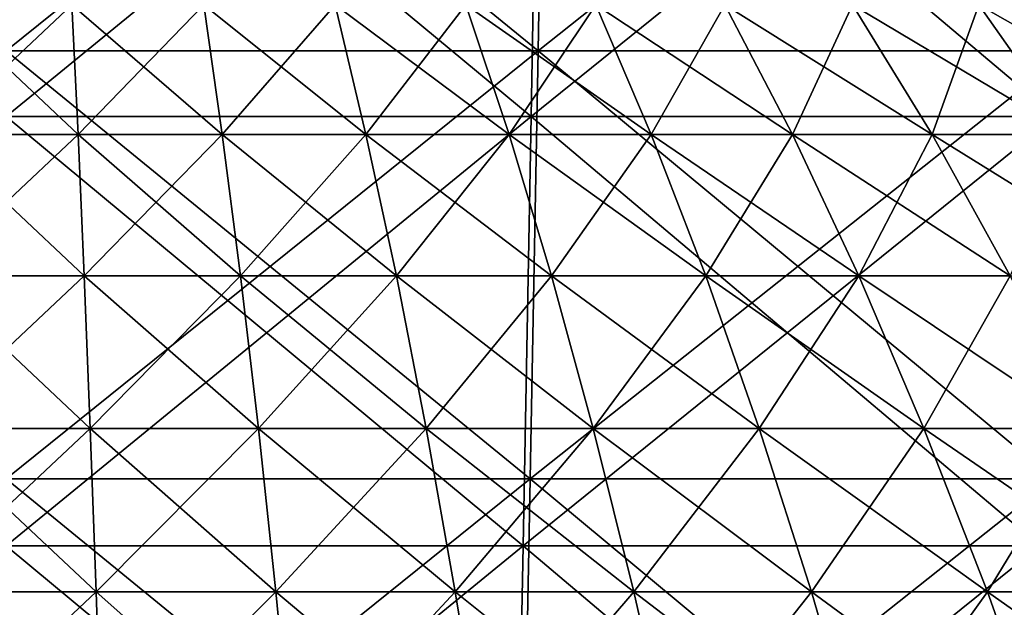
# Model space of a CAD drawing. Header units: millimetres. Extents: x -250 to 250, y 3898 to 4150.
# Tile 467 of 558: x 0 to 13, y 4018 to 4025. Entities that reach past the tile are written whole.
import ezdxf

# ---------------------------------------------------------------- set-up
doc = ezdxf.new("R2010")
doc.units = ezdxf.units.MM
doc.header["$LTSCALE"] = 5.599365
for name, color, linetype in [('10', 7, 'CONTINUOUS'), ('12', 7, 'CONTINUOUS'), ('2', 7, 'CONTINUOUS'), ('3', 7, 'CONTINUOUS'), ('4', 7, 'CONTINUOUS'), ('5', 7, 'CONTINUOUS')]:
    doc.layers.add(name, color=color, linetype=linetype)

msp = doc.modelspace()

# ---------------------------------------------------------------- linework, layer by layer
at = {"layer": '10', "color": 7, "linetype": 'Continuous', "true_color": 0xe0f2ff}
for points in [[(-0.904, 4023.922, 43.149), (0.904, 4023.922, 43.149), (-0.826, 4025.546, 39.441), (-0.904, 4023.922, 43.149)], [(-0.826, 4025.546, 39.441), (0.904, 4023.922, 43.149), (0.826, 4025.546, 39.441), (-0.826, 4025.546, 39.441)], [(0.904, 4023.922, 43.149), (2.71, 4023.922, 43.074), (0.826, 4025.546, 39.441), (0.904, 4023.922, 43.149)], [(0.826, 4025.546, 39.441), (2.71, 4023.922, 43.074), (2.477, 4025.546, 39.372), (0.826, 4025.546, 39.441)], [(2.71, 4023.922, 43.074), (4.511, 4023.922, 42.922), (2.477, 4025.546, 39.372), (2.71, 4023.922, 43.074)], [(2.477, 4025.546, 39.372), (4.511, 4023.922, 42.922), (4.124, 4025.546, 39.234), (2.477, 4025.546, 39.372)], [(4.511, 4023.922, 42.922), (6.305, 4023.922, 42.696), (4.124, 4025.546, 39.234), (4.511, 4023.922, 42.922)], [(4.124, 4025.546, 39.234), (6.305, 4023.922, 42.696), (5.763, 4025.546, 39.027), (4.124, 4025.546, 39.234)], [(6.305, 4023.922, 42.696), (8.087, 4023.922, 42.394), (5.763, 4025.546, 39.027), (6.305, 4023.922, 42.696)], [(5.763, 4025.546, 39.027), (8.087, 4023.922, 42.394), (7.392, 4025.546, 38.751), (5.763, 4025.546, 39.027)], [(8.087, 4023.922, 42.394), (9.855, 4023.922, 42.018), (7.392, 4025.546, 38.751), (8.087, 4023.922, 42.394)], [(7.392, 4025.546, 38.751), (9.855, 4023.922, 42.018), (9.008, 4025.546, 38.408), (7.392, 4025.546, 38.751)], [(9.855, 4023.922, 42.018), (11.606, 4023.922, 41.569), (9.008, 4025.546, 38.408), (9.855, 4023.922, 42.018)], [(9.008, 4025.546, 38.408), (11.606, 4023.922, 41.569), (10.609, 4025.546, 37.997), (9.008, 4025.546, 38.408)], [(11.606, 4023.922, 41.569), (13.337, 4023.922, 41.046), (10.609, 4025.546, 37.997), (11.606, 4023.922, 41.569)], [(10.609, 4025.546, 37.997), (13.337, 4023.922, 41.046), (12.191, 4025.546, 37.519), (10.609, 4025.546, 37.997)], [(13.337, 4023.922, 41.046), (15.044, 4023.922, 40.452), (12.191, 4025.546, 37.519), (13.337, 4023.922, 41.046)], [(12.191, 4025.546, 37.519), (15.044, 4023.922, 40.452), (13.751, 4025.546, 36.976), (12.191, 4025.546, 37.519)], [(-0.98, 4022.153, 46.79), (0.98, 4022.153, 46.79), (-0.904, 4023.922, 43.149), (-0.98, 4022.153, 46.79)], [(-0.904, 4023.922, 43.149), (0.98, 4022.153, 46.79), (0.904, 4023.922, 43.149), (-0.904, 4023.922, 43.149)], [(0.98, 4022.153, 46.79), (2.939, 4022.153, 46.708), (0.904, 4023.922, 43.149), (0.98, 4022.153, 46.79)], [(0.904, 4023.922, 43.149), (2.939, 4022.153, 46.708), (2.71, 4023.922, 43.074), (0.904, 4023.922, 43.149)], [(2.939, 4022.153, 46.708), (4.892, 4022.153, 46.544), (2.71, 4023.922, 43.074), (2.939, 4022.153, 46.708)], [(2.71, 4023.922, 43.074), (4.892, 4022.153, 46.544), (4.511, 4023.922, 42.922), (2.71, 4023.922, 43.074)], [(4.892, 4022.153, 46.544), (6.837, 4022.153, 46.299), (4.511, 4023.922, 42.922), (4.892, 4022.153, 46.544)], [(4.511, 4023.922, 42.922), (6.837, 4022.153, 46.299), (6.305, 4023.922, 42.696), (4.511, 4023.922, 42.922)], [(6.837, 4022.153, 46.299), (8.77, 4022.153, 45.972), (6.305, 4023.922, 42.696), (6.837, 4022.153, 46.299)], [(6.305, 4023.922, 42.696), (8.77, 4022.153, 45.972), (8.087, 4023.922, 42.394), (6.305, 4023.922, 42.696)], [(8.77, 4022.153, 45.972), (10.687, 4022.153, 45.564), (8.087, 4023.922, 42.394), (8.77, 4022.153, 45.972)], [(8.087, 4023.922, 42.394), (10.687, 4022.153, 45.564), (9.855, 4023.922, 42.018), (8.087, 4023.922, 42.394)], [(10.687, 4022.153, 45.564), (12.586, 4022.153, 45.077), (9.855, 4023.922, 42.018), (10.687, 4022.153, 45.564)], [(9.855, 4023.922, 42.018), (12.586, 4022.153, 45.077), (11.606, 4023.922, 41.569), (9.855, 4023.922, 42.018)], [(12.586, 4022.153, 45.077), (14.462, 4022.153, 44.51), (11.606, 4023.922, 41.569), (12.586, 4022.153, 45.077)], [(11.606, 4023.922, 41.569), (14.462, 4022.153, 44.51), (13.337, 4023.922, 41.046), (11.606, 4023.922, 41.569)], [(-1.055, 4020.243, 50.359), (1.055, 4020.243, 50.359), (-0.98, 4022.153, 46.79), (-1.055, 4020.243, 50.359)], [(-0.98, 4022.153, 46.79), (1.055, 4020.243, 50.359), (0.98, 4022.153, 46.79), (-0.98, 4022.153, 46.79)], [(1.055, 4020.243, 50.359), (3.163, 4020.243, 50.271), (0.98, 4022.153, 46.79), (1.055, 4020.243, 50.359)], [(0.98, 4022.153, 46.79), (3.163, 4020.243, 50.271), (2.939, 4022.153, 46.708), (0.98, 4022.153, 46.79)], [(3.163, 4020.243, 50.271), (5.265, 4020.243, 50.094), (2.939, 4022.153, 46.708), (3.163, 4020.243, 50.271)], [(2.939, 4022.153, 46.708), (5.265, 4020.243, 50.094), (4.892, 4022.153, 46.544), (2.939, 4022.153, 46.708)], [(5.265, 4020.243, 50.094), (7.358, 4020.243, 49.83), (4.892, 4022.153, 46.544), (5.265, 4020.243, 50.094)], [(4.892, 4022.153, 46.544), (7.358, 4020.243, 49.83), (6.837, 4022.153, 46.299), (4.892, 4022.153, 46.544)], [(7.358, 4020.243, 49.83), (9.438, 4020.243, 49.478), (6.837, 4022.153, 46.299), (7.358, 4020.243, 49.83)], [(6.837, 4022.153, 46.299), (9.438, 4020.243, 49.478), (8.77, 4022.153, 45.972), (6.837, 4022.153, 46.299)], [(9.438, 4020.243, 49.478), (11.502, 4020.243, 49.039), (8.77, 4022.153, 45.972), (9.438, 4020.243, 49.478)], [(8.77, 4022.153, 45.972), (11.502, 4020.243, 49.039), (10.687, 4022.153, 45.564), (8.77, 4022.153, 45.972)], [(11.502, 4020.243, 49.039), (13.546, 4020.243, 48.515), (10.687, 4022.153, 45.564), (11.502, 4020.243, 49.039)], [(10.687, 4022.153, 45.564), (13.546, 4020.243, 48.515), (12.586, 4022.153, 45.077), (10.687, 4022.153, 45.564)], [(-1.128, 4018.194, 53.85), (1.128, 4018.194, 53.85), (-1.055, 4020.243, 50.359), (-1.128, 4018.194, 53.85)], [(-1.055, 4020.243, 50.359), (1.128, 4018.194, 53.85), (1.055, 4020.243, 50.359), (-1.055, 4020.243, 50.359)], [(1.128, 4018.194, 53.85), (3.382, 4018.194, 53.756), (1.055, 4020.243, 50.359), (1.128, 4018.194, 53.85)], [(1.055, 4020.243, 50.359), (3.382, 4018.194, 53.756), (3.163, 4020.243, 50.271), (1.055, 4020.243, 50.359)], [(3.382, 4018.194, 53.756), (5.63, 4018.194, 53.567), (3.163, 4020.243, 50.271), (3.382, 4018.194, 53.756)], [(3.163, 4020.243, 50.271), (5.63, 4018.194, 53.567), (5.265, 4020.243, 50.094), (3.163, 4020.243, 50.271)], [(5.63, 4018.194, 53.567), (7.868, 4018.194, 53.284), (5.265, 4020.243, 50.094), (5.63, 4018.194, 53.567)], [(5.265, 4020.243, 50.094), (7.868, 4018.194, 53.284), (7.358, 4020.243, 49.83), (5.265, 4020.243, 50.094)], [(7.868, 4018.194, 53.284), (10.093, 4018.194, 52.908), (7.358, 4020.243, 49.83), (7.868, 4018.194, 53.284)], [(7.358, 4020.243, 49.83), (10.093, 4018.194, 52.908), (9.438, 4020.243, 49.478), (7.358, 4020.243, 49.83)], [(10.093, 4018.194, 52.908), (12.299, 4018.194, 52.439), (9.438, 4020.243, 49.478), (10.093, 4018.194, 52.908)], [(9.438, 4020.243, 49.478), (12.299, 4018.194, 52.439), (11.502, 4020.243, 49.039), (9.438, 4020.243, 49.478)], [(12.299, 4018.194, 52.439), (14.485, 4018.194, 51.878), (11.502, 4020.243, 49.039), (12.299, 4018.194, 52.439)], [(11.502, 4020.243, 49.039), (14.485, 4018.194, 51.878), (13.546, 4020.243, 48.515), (11.502, 4020.243, 49.039)], [(-1.199, 4016.01, 57.258), (1.199, 4016.01, 57.258), (-1.128, 4018.194, 53.85), (-1.199, 4016.01, 57.258)], [(-1.128, 4018.194, 53.85), (1.199, 4016.01, 57.258), (1.128, 4018.194, 53.85), (-1.128, 4018.194, 53.85)], [(1.199, 4016.01, 57.258), (3.596, 4016.01, 57.158), (1.128, 4018.194, 53.85), (1.199, 4016.01, 57.258)], [(1.128, 4018.194, 53.85), (3.596, 4016.01, 57.158), (3.382, 4018.194, 53.756), (1.128, 4018.194, 53.85)], [(3.596, 4016.01, 57.158), (5.986, 4016.01, 56.957), (3.382, 4018.194, 53.756), (3.596, 4016.01, 57.158)], [(3.382, 4018.194, 53.756), (5.986, 4016.01, 56.957), (5.63, 4018.194, 53.567), (3.382, 4018.194, 53.756)], [(5.986, 4016.01, 56.957), (8.366, 4016.01, 56.656), (5.63, 4018.194, 53.567), (5.986, 4016.01, 56.957)], [(5.63, 4018.194, 53.567), (8.366, 4016.01, 56.656), (7.868, 4018.194, 53.284), (5.63, 4018.194, 53.567)], [(8.366, 4016.01, 56.656), (10.731, 4016.01, 56.256), (7.868, 4018.194, 53.284), (8.366, 4016.01, 56.656)], [(7.868, 4018.194, 53.284), (10.731, 4016.01, 56.256), (10.093, 4018.194, 52.908), (7.868, 4018.194, 53.284)], [(10.731, 4016.01, 56.256), (13.078, 4016.01, 55.758), (10.093, 4018.194, 52.908), (10.731, 4016.01, 56.256)], [(10.093, 4018.194, 52.908), (13.078, 4016.01, 55.758), (12.299, 4018.194, 52.439), (10.093, 4018.194, 52.908)], [(13.078, 4016.01, 55.758), (15.401, 4016.01, 55.161), (12.299, 4018.194, 52.439), (13.078, 4016.01, 55.758)], [(12.299, 4018.194, 52.439), (15.401, 4016.01, 55.161), (14.485, 4018.194, 51.878), (12.299, 4018.194, 52.439)]]:
    msp.add_3dface(points, dxfattribs=at)
at = {"layer": '12', "color": 7, "linetype": 'Continuous', "true_color": 0xe0f2ff}
for points in [[(0.904, 4023.922, -43.149), (-0.904, 4023.922, -43.149), (0.826, 4025.546, -39.441), (0.904, 4023.922, -43.149)], [(0.826, 4025.546, -39.441), (-0.904, 4023.922, -43.149), (-0.826, 4025.546, -39.441), (0.826, 4025.546, -39.441)], [(2.477, 4025.546, -39.372), (0.904, 4023.922, -43.149), (0.826, 4025.546, -39.441), (2.477, 4025.546, -39.372)], [(2.71, 4023.922, -43.074), (0.904, 4023.922, -43.149), (2.477, 4025.546, -39.372), (2.71, 4023.922, -43.074)], [(4.124, 4025.546, -39.234), (2.71, 4023.922, -43.074), (2.477, 4025.546, -39.372), (4.124, 4025.546, -39.234)], [(4.511, 4023.922, -42.922), (2.71, 4023.922, -43.074), (4.124, 4025.546, -39.234), (4.511, 4023.922, -42.922)], [(5.763, 4025.546, -39.027), (4.511, 4023.922, -42.922), (4.124, 4025.546, -39.234), (5.763, 4025.546, -39.027)], [(6.305, 4023.922, -42.696), (4.511, 4023.922, -42.922), (5.763, 4025.546, -39.027), (6.305, 4023.922, -42.696)], [(7.392, 4025.546, -38.751), (6.305, 4023.922, -42.696), (5.763, 4025.546, -39.027), (7.392, 4025.546, -38.751)], [(8.087, 4023.922, -42.394), (6.305, 4023.922, -42.696), (7.392, 4025.546, -38.751), (8.087, 4023.922, -42.394)], [(9.008, 4025.546, -38.408), (8.087, 4023.922, -42.394), (7.392, 4025.546, -38.751), (9.008, 4025.546, -38.408)], [(9.855, 4023.922, -42.018), (8.087, 4023.922, -42.394), (9.008, 4025.546, -38.408), (9.855, 4023.922, -42.018)], [(10.609, 4025.546, -37.997), (9.855, 4023.922, -42.018), (9.008, 4025.546, -38.408), (10.609, 4025.546, -37.997)], [(11.606, 4023.922, -41.569), (9.855, 4023.922, -42.018), (10.609, 4025.546, -37.997), (11.606, 4023.922, -41.569)], [(12.191, 4025.546, -37.519), (11.606, 4023.922, -41.569), (10.609, 4025.546, -37.997), (12.191, 4025.546, -37.519)], [(13.337, 4023.922, -41.046), (11.606, 4023.922, -41.569), (12.191, 4025.546, -37.519), (13.337, 4023.922, -41.046)], [(13.751, 4025.546, -36.976), (13.337, 4023.922, -41.046), (12.191, 4025.546, -37.519), (13.751, 4025.546, -36.976)], [(0.98, 4022.153, -46.79), (-0.98, 4022.153, -46.79), (0.904, 4023.922, -43.149), (0.98, 4022.153, -46.79)], [(0.904, 4023.922, -43.149), (-0.98, 4022.153, -46.79), (-0.904, 4023.922, -43.149), (0.904, 4023.922, -43.149)], [(2.71, 4023.922, -43.074), (0.98, 4022.153, -46.79), (0.904, 4023.922, -43.149), (2.71, 4023.922, -43.074)], [(2.939, 4022.153, -46.708), (0.98, 4022.153, -46.79), (2.71, 4023.922, -43.074), (2.939, 4022.153, -46.708)], [(4.511, 4023.922, -42.922), (2.939, 4022.153, -46.708), (2.71, 4023.922, -43.074), (4.511, 4023.922, -42.922)], [(4.892, 4022.153, -46.544), (2.939, 4022.153, -46.708), (4.511, 4023.922, -42.922), (4.892, 4022.153, -46.544)], [(6.305, 4023.922, -42.696), (4.892, 4022.153, -46.544), (4.511, 4023.922, -42.922), (6.305, 4023.922, -42.696)], [(6.837, 4022.153, -46.299), (4.892, 4022.153, -46.544), (6.305, 4023.922, -42.696), (6.837, 4022.153, -46.299)], [(8.087, 4023.922, -42.394), (6.837, 4022.153, -46.299), (6.305, 4023.922, -42.696), (8.087, 4023.922, -42.394)], [(8.77, 4022.153, -45.972), (6.837, 4022.153, -46.299), (8.087, 4023.922, -42.394), (8.77, 4022.153, -45.972)], [(9.855, 4023.922, -42.018), (8.77, 4022.153, -45.972), (8.087, 4023.922, -42.394), (9.855, 4023.922, -42.018)], [(10.687, 4022.153, -45.564), (8.77, 4022.153, -45.972), (9.855, 4023.922, -42.018), (10.687, 4022.153, -45.564)], [(11.606, 4023.922, -41.569), (10.687, 4022.153, -45.564), (9.855, 4023.922, -42.018), (11.606, 4023.922, -41.569)], [(12.586, 4022.153, -45.077), (10.687, 4022.153, -45.564), (11.606, 4023.922, -41.569), (12.586, 4022.153, -45.077)], [(13.337, 4023.922, -41.046), (12.586, 4022.153, -45.077), (11.606, 4023.922, -41.569), (13.337, 4023.922, -41.046)], [(1.055, 4020.243, -50.359), (-1.055, 4020.243, -50.359), (0.98, 4022.153, -46.79), (1.055, 4020.243, -50.359)], [(0.98, 4022.153, -46.79), (-1.055, 4020.243, -50.359), (-0.98, 4022.153, -46.79), (0.98, 4022.153, -46.79)], [(2.939, 4022.153, -46.708), (1.055, 4020.243, -50.359), (0.98, 4022.153, -46.79), (2.939, 4022.153, -46.708)], [(3.163, 4020.243, -50.271), (1.055, 4020.243, -50.359), (2.939, 4022.153, -46.708), (3.163, 4020.243, -50.271)], [(4.892, 4022.153, -46.544), (3.163, 4020.243, -50.271), (2.939, 4022.153, -46.708), (4.892, 4022.153, -46.544)], [(5.265, 4020.243, -50.094), (3.163, 4020.243, -50.271), (4.892, 4022.153, -46.544), (5.265, 4020.243, -50.094)], [(6.837, 4022.153, -46.299), (5.265, 4020.243, -50.094), (4.892, 4022.153, -46.544), (6.837, 4022.153, -46.299)], [(7.358, 4020.243, -49.83), (5.265, 4020.243, -50.094), (6.837, 4022.153, -46.299), (7.358, 4020.243, -49.83)], [(8.77, 4022.153, -45.972), (7.358, 4020.243, -49.83), (6.837, 4022.153, -46.299), (8.77, 4022.153, -45.972)], [(9.438, 4020.243, -49.478), (7.358, 4020.243, -49.83), (8.77, 4022.153, -45.972), (9.438, 4020.243, -49.478)], [(10.687, 4022.153, -45.564), (9.438, 4020.243, -49.478), (8.77, 4022.153, -45.972), (10.687, 4022.153, -45.564)], [(11.502, 4020.243, -49.039), (9.438, 4020.243, -49.478), (10.687, 4022.153, -45.564), (11.502, 4020.243, -49.039)], [(12.586, 4022.153, -45.077), (11.502, 4020.243, -49.039), (10.687, 4022.153, -45.564), (12.586, 4022.153, -45.077)], [(13.546, 4020.243, -48.515), (11.502, 4020.243, -49.039), (12.586, 4022.153, -45.077), (13.546, 4020.243, -48.515)], [(1.128, 4018.194, -53.85), (-1.128, 4018.194, -53.85), (1.055, 4020.243, -50.359), (1.128, 4018.194, -53.85)], [(1.055, 4020.243, -50.359), (-1.128, 4018.194, -53.85), (-1.055, 4020.243, -50.359), (1.055, 4020.243, -50.359)], [(3.163, 4020.243, -50.271), (1.128, 4018.194, -53.85), (1.055, 4020.243, -50.359), (3.163, 4020.243, -50.271)], [(3.382, 4018.194, -53.756), (1.128, 4018.194, -53.85), (3.163, 4020.243, -50.271), (3.382, 4018.194, -53.756)], [(5.265, 4020.243, -50.094), (3.382, 4018.194, -53.756), (3.163, 4020.243, -50.271), (5.265, 4020.243, -50.094)], [(5.63, 4018.194, -53.567), (3.382, 4018.194, -53.756), (5.265, 4020.243, -50.094), (5.63, 4018.194, -53.567)], [(7.358, 4020.243, -49.83), (5.63, 4018.194, -53.567), (5.265, 4020.243, -50.094), (7.358, 4020.243, -49.83)], [(7.868, 4018.194, -53.284), (5.63, 4018.194, -53.567), (7.358, 4020.243, -49.83), (7.868, 4018.194, -53.284)], [(9.438, 4020.243, -49.478), (7.868, 4018.194, -53.284), (7.358, 4020.243, -49.83), (9.438, 4020.243, -49.478)], [(10.093, 4018.194, -52.908), (7.868, 4018.194, -53.284), (9.438, 4020.243, -49.478), (10.093, 4018.194, -52.908)], [(11.502, 4020.243, -49.039), (10.093, 4018.194, -52.908), (9.438, 4020.243, -49.478), (11.502, 4020.243, -49.039)], [(12.299, 4018.194, -52.439), (10.093, 4018.194, -52.908), (11.502, 4020.243, -49.039), (12.299, 4018.194, -52.439)], [(13.546, 4020.243, -48.515), (12.299, 4018.194, -52.439), (11.502, 4020.243, -49.039), (13.546, 4020.243, -48.515)], [(14.485, 4018.194, -51.878), (12.299, 4018.194, -52.439), (13.546, 4020.243, -48.515), (14.485, 4018.194, -51.878)], [(1.199, 4016.01, -57.258), (-1.199, 4016.01, -57.258), (1.128, 4018.194, -53.85), (1.199, 4016.01, -57.258)], [(1.128, 4018.194, -53.85), (-1.199, 4016.01, -57.258), (-1.128, 4018.194, -53.85), (1.128, 4018.194, -53.85)], [(3.382, 4018.194, -53.756), (1.199, 4016.01, -57.258), (1.128, 4018.194, -53.85), (3.382, 4018.194, -53.756)], [(3.596, 4016.01, -57.158), (1.199, 4016.01, -57.258), (3.382, 4018.194, -53.756), (3.596, 4016.01, -57.158)], [(5.63, 4018.194, -53.567), (3.596, 4016.01, -57.158), (3.382, 4018.194, -53.756), (5.63, 4018.194, -53.567)], [(5.986, 4016.01, -56.957), (3.596, 4016.01, -57.158), (5.63, 4018.194, -53.567), (5.986, 4016.01, -56.957)], [(7.868, 4018.194, -53.284), (5.986, 4016.01, -56.957), (5.63, 4018.194, -53.567), (7.868, 4018.194, -53.284)], [(8.366, 4016.01, -56.656), (5.986, 4016.01, -56.957), (7.868, 4018.194, -53.284), (8.366, 4016.01, -56.656)], [(10.093, 4018.194, -52.908), (8.366, 4016.01, -56.656), (7.868, 4018.194, -53.284), (10.093, 4018.194, -52.908)], [(10.731, 4016.01, -56.256), (8.366, 4016.01, -56.656), (10.093, 4018.194, -52.908), (10.731, 4016.01, -56.256)], [(12.299, 4018.194, -52.439), (10.731, 4016.01, -56.256), (10.093, 4018.194, -52.908), (12.299, 4018.194, -52.439)], [(13.078, 4016.01, -55.758), (10.731, 4016.01, -56.256), (12.299, 4018.194, -52.439), (13.078, 4016.01, -55.758)], [(14.485, 4018.194, -51.878), (13.078, 4016.01, -55.758), (12.299, 4018.194, -52.439), (14.485, 4018.194, -51.878)]]:
    msp.add_3dface(points, dxfattribs=at)
at = {"layer": '2', "color": 251, "linetype": 'Continuous', "true_color": 0x504f50}
for points in [[(6.667, 4024.971, -216.387), (0, 4024.971, -216.489), (6.761, 4030.408, -219.436), (6.667, 4024.971, -216.387)], [(6.761, 4030.408, -219.436), (0, 4024.971, -216.489), (0, 4030.408, -219.54), (6.761, 4030.408, -219.436)], [(13.327, 4024.971, -216.079), (6.667, 4024.971, -216.387), (13.515, 4030.408, -219.124), (13.327, 4024.971, -216.079)], [(13.515, 4030.408, -219.124), (6.667, 4024.971, -216.387), (6.761, 4030.408, -219.436), (13.515, 4030.408, -219.124)], [(6.569, 4019.611, -213.203), (0, 4019.611, -213.304), (6.667, 4024.971, -216.387), (6.569, 4019.611, -213.203)], [(6.667, 4024.971, -216.387), (0, 4019.611, -213.304), (0, 4024.971, -216.489), (6.667, 4024.971, -216.387)], [(13.131, 4019.611, -212.899), (6.569, 4019.611, -213.203), (13.327, 4024.971, -216.079), (13.131, 4019.611, -212.899)], [(13.327, 4024.971, -216.079), (6.569, 4019.611, -213.203), (6.667, 4024.971, -216.387), (13.327, 4024.971, -216.079)], [(6.467, 4014.332, -209.886), (0, 4014.332, -209.986), (6.569, 4019.611, -213.203), (6.467, 4014.332, -209.886)], [(6.569, 4019.611, -213.203), (0, 4014.332, -209.986), (0, 4019.611, -213.304), (6.569, 4019.611, -213.203)], [(12.927, 4014.332, -209.588), (6.467, 4014.332, -209.886), (13.131, 4019.611, -212.899), (12.927, 4014.332, -209.588)], [(13.131, 4019.611, -212.899), (6.467, 4014.332, -209.886), (6.569, 4019.611, -213.203), (13.131, 4019.611, -212.899)]]:
    msp.add_3dface(points, dxfattribs=at)
at = {"layer": '3', "color": 251, "linetype": 'Continuous', "true_color": 0x504f50}
for points in [[(0, 4024.971, 216.489), (6.667, 4024.971, 216.387), (0, 4030.408, 219.54), (0, 4024.971, 216.489)], [(0, 4030.408, 219.54), (6.667, 4024.971, 216.387), (6.761, 4030.408, 219.436), (0, 4030.408, 219.54)], [(6.667, 4024.971, 216.387), (13.327, 4024.971, 216.079), (6.761, 4030.408, 219.436), (6.667, 4024.971, 216.387)], [(6.761, 4030.408, 219.436), (13.327, 4024.971, 216.079), (13.515, 4030.408, 219.124), (6.761, 4030.408, 219.436)], [(0, 4019.611, 213.304), (6.569, 4019.611, 213.203), (0, 4024.971, 216.489), (0, 4019.611, 213.304)], [(0, 4024.971, 216.489), (6.569, 4019.611, 213.203), (6.667, 4024.971, 216.387), (0, 4024.971, 216.489)], [(6.569, 4019.611, 213.203), (13.131, 4019.611, 212.899), (6.667, 4024.971, 216.387), (6.569, 4019.611, 213.203)], [(6.667, 4024.971, 216.387), (13.131, 4019.611, 212.899), (13.327, 4024.971, 216.079), (6.667, 4024.971, 216.387)], [(0, 4014.332, 209.986), (6.467, 4014.332, 209.886), (0, 4019.611, 213.304), (0, 4014.332, 209.986)], [(0, 4019.611, 213.304), (6.467, 4014.332, 209.886), (6.569, 4019.611, 213.203), (0, 4019.611, 213.304)], [(6.467, 4014.332, 209.886), (12.927, 4014.332, 209.588), (6.569, 4019.611, 213.203), (6.467, 4014.332, 209.886)], [(6.569, 4019.611, 213.203), (12.927, 4014.332, 209.588), (13.131, 4019.611, 212.899), (6.569, 4019.611, 213.203)]]:
    msp.add_3dface(points, dxfattribs=at)
at = {"layer": '4', "color": 155, "linetype": 'Continuous', "true_color": 0x4a708c}
for points in [[(6.581, 4024.147, 213.592), (0, 4024.147, 213.694), (6.677, 4029.603, 216.712), (6.581, 4024.147, 213.592)], [(6.677, 4029.603, 216.712), (0, 4024.147, 213.694), (0, 4029.603, 216.815), (6.677, 4029.603, 216.712)], [(13.155, 4024.147, 213.288), (6.581, 4024.147, 213.592), (13.347, 4029.603, 216.403), (13.155, 4024.147, 213.288)], [(13.347, 4029.603, 216.403), (6.581, 4024.147, 213.592), (6.677, 4029.603, 216.712), (13.347, 4029.603, 216.403)], [(6.48, 4018.772, 210.336), (0, 4018.772, 210.436), (6.581, 4024.147, 213.592), (6.48, 4018.772, 210.336)], [(6.581, 4024.147, 213.592), (0, 4018.772, 210.436), (0, 4024.147, 213.694), (6.581, 4024.147, 213.592)], [(12.955, 4018.772, 210.036), (6.48, 4018.772, 210.336), (13.155, 4024.147, 213.288), (12.955, 4018.772, 210.036)], [(13.155, 4024.147, 213.288), (6.48, 4018.772, 210.336), (6.581, 4024.147, 213.592), (13.155, 4024.147, 213.288)], [(6.376, 4013.481, 206.944), (0, 4013.481, 207.042), (6.48, 4018.772, 210.336), (6.376, 4013.481, 206.944)], [(6.48, 4018.772, 210.336), (0, 4013.481, 207.042), (0, 4018.772, 210.436), (6.48, 4018.772, 210.336)], [(12.746, 4013.481, 206.649), (6.376, 4013.481, 206.944), (12.955, 4018.772, 210.036), (12.746, 4013.481, 206.649)], [(12.955, 4018.772, 210.036), (6.376, 4013.481, 206.944), (6.48, 4018.772, 210.336), (12.955, 4018.772, 210.036)]]:
    msp.add_3dface(points, dxfattribs=at)
at = {"layer": '5', "color": 155, "linetype": 'Continuous', "true_color": 0x4a708c}
for points in [[(0, 4024.147, -213.694), (6.581, 4024.147, -213.592), (0, 4029.603, -216.815), (0, 4024.147, -213.694)], [(0, 4029.603, -216.815), (6.581, 4024.147, -213.592), (6.677, 4029.603, -216.712), (0, 4029.603, -216.815)], [(6.581, 4024.147, -213.592), (13.155, 4024.147, -213.288), (6.677, 4029.603, -216.712), (6.581, 4024.147, -213.592)], [(6.677, 4029.603, -216.712), (13.155, 4024.147, -213.288), (13.347, 4029.603, -216.403), (6.677, 4029.603, -216.712)], [(0, 4018.772, -210.436), (6.48, 4018.772, -210.336), (0, 4024.147, -213.694), (0, 4018.772, -210.436)], [(0, 4024.147, -213.694), (6.48, 4018.772, -210.336), (6.581, 4024.147, -213.592), (0, 4024.147, -213.694)], [(6.48, 4018.772, -210.336), (12.955, 4018.772, -210.036), (6.581, 4024.147, -213.592), (6.48, 4018.772, -210.336)], [(6.581, 4024.147, -213.592), (12.955, 4018.772, -210.036), (13.155, 4024.147, -213.288), (6.581, 4024.147, -213.592)], [(0, 4013.481, -207.042), (6.376, 4013.481, -206.944), (0, 4018.772, -210.436), (0, 4013.481, -207.042)], [(0, 4018.772, -210.436), (6.376, 4013.481, -206.944), (6.48, 4018.772, -210.336), (0, 4018.772, -210.436)], [(6.376, 4013.481, -206.944), (12.746, 4013.481, -206.649), (6.48, 4018.772, -210.336), (6.376, 4013.481, -206.944)], [(6.48, 4018.772, -210.336), (12.746, 4013.481, -206.649), (12.955, 4018.772, -210.036), (6.48, 4018.772, -210.336)]]:
    msp.add_3dface(points, dxfattribs=at)

doc.saveas('drawing.dxf')
